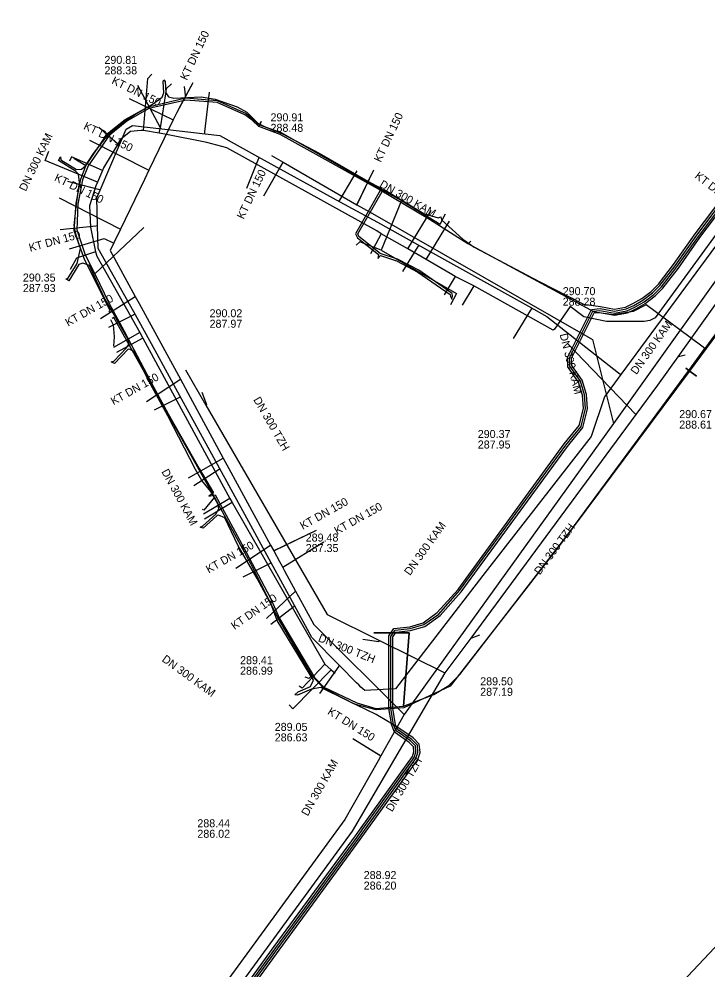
# Model space of a CAD drawing. Extents: x -598233 to -596890, y -1157848 to -1156431.
# Drawn here: x -598026.1 to -597957.3, y -1156575.1 to -1156480.1 of the extents above; entities that cross this region are included whole.
import ezdxf

# ---------------------------------------------------------------- set-up
doc = ezdxf.new("R2010")
doc.units = 0
for name, color, linetype in [('Vrstva 1', 7, 'Continuous'), ('Vrstva 13', 7, 'Continuous'), ('Vrstva 19', 7, 'Continuous'), ('Vrstva 4', 7, 'Continuous'), ('Vrstva 42', 7, 'Continuous'), ('Vrstva 5', 7, 'Continuous'), ('Vrstva 55', 7, 'Continuous'), ('Vrstva 58', 7, 'Continuous'), ('Vrstva 8', 7, 'Continuous')]:
    doc.layers.add(name, color=color, linetype=linetype)

msp = doc.modelspace()

# ---------------------------------------------------------------- linework, layer by layer
at = {"layer": 'Vrstva 1'}
for p, q in [((-597971.31, -1156512.56), (-597964.449, -1156519.685)), ((-597983.55, -1156545.54), (-597992.82, -1156561.37)), ((-597992.82, -1156561.37), (-598024.33, -1156604.4))]:
    msp.add_line(p, q, dxfattribs=at)
for points in [[(-597941.6, -1156487.78), (-597960.257, -1156513.917), (-597962.29, -1156516.76)], [(-597959.53, -1156513.77), (-597960.18, -1156513.94), (-597960.257, -1156513.917)], [(-598009.5, -1156515.24), (-598007.458, -1156518.762), (-597995.33, -1156539.7)], [(-597962.29, -1156516.76), (-597964.449, -1156519.685), (-597980.968, -1156542.046), (-597983.55, -1156545.54)], [(-598007.86, -1156517.47), (-598007.39, -1156518.69), (-598007.458, -1156518.762)], [(-597995.33, -1156539.7), (-597990.088, -1156542.299), (-597983.55, -1156545.54)], [(-597980.07, -1156541.77), (-597980.9, -1156542.07), (-597980.968, -1156542.046)], [(-597991.77, -1156542.17), (-597990.17, -1156542.4), (-597990.088, -1156542.299)]]:
    msp.add_lwpolyline(points, dxfattribs=at)
at = {"layer": 'Vrstva 13'}
for p, q in [((-598012.04, -1156490.97), (-598014.27, -1156486.8)), ((-598007.55, -1156491.44), (-598007.1, -1156487.45)), ((-598016.28, -1156492.63), (-598018.16, -1156490.99)), ((-598011.96, -1156491.12), (-598012.04, -1156490.97)), ((-598007.57, -1156491.6), (-598007.55, -1156491.44)), ((-598016.11, -1156492.77), (-598016.28, -1156492.63)), ((-598002.2, -1156494.11), (-598003.39, -1156497.09)), ((-598002.14, -1156493.96), (-598002.2, -1156494.11)), ((-597994.05, -1156498.26), (-597992.32, -1156495.34)), ((-598018.18, -1156497.2), (-598021.25, -1156496.4)), ((-598018.03, -1156497.24), (-598018.18, -1156497.2)), ((-597994.11, -1156498.37), (-597994.05, -1156498.26)), ((-598018.45, -1156500.85), (-598022.04, -1156501.23)), ((-598018.29, -1156500.83), (-598018.45, -1156500.85)), ((-597986.24, -1156502.88), (-597987.79, -1156505.39)), ((-597986.17, -1156502.76), (-597986.24, -1156502.88)), ((-597974.97, -1156509.26), (-597976.73, -1156512.11)), ((-597974.86, -1156509.08), (-597974.97, -1156509.26)), ((-598014.67, -1156509.72), (-598017.18, -1156510.98)), ((-598014.56, -1156509.67), (-598014.67, -1156509.72)), ((-597966.18, -1156515.512), (-597965.953, -1156515.685)), ((-598010.1, -1156517.98), (-598012.62, -1156519.27)), ((-598010, -1156517.93), (-598010.1, -1156517.98)), ((-598006.13, -1156525.19), (-598008.66, -1156526.83)), ((-598006.05, -1156525.14), (-598006.13, -1156525.19)), ((-598001.03, -1156534.6), (-598003.76, -1156535.97)), ((-598000.91, -1156534.54), (-598001.03, -1156534.6)), ((-597998.61, -1156538.88), (-598000.97, -1156540.68)), ((-597998.56, -1156538.84), (-597998.61, -1156538.88)), ((-597994.12, -1156544.77), (-597994.17, -1156544.85)), ((-597994.17, -1156544.85), (-597996.1, -1156547.61))]:
    msp.add_line(p, q, dxfattribs=at)
for points in [[(-597915.94, -1156452.91), (-597916.71, -1156453.53), (-597925.78, -1156461.46), (-597932.009, -1156469.793), (-597935.7, -1156474.74), (-597943.733, -1156485.638), (-597946.33, -1156489.16), (-597953.29, -1156498.566), (-597953.74, -1156499.18), (-597956.94, -1156503.5), (-597965.953, -1156515.685)], [(-597992.39, -1156546.53), (-597994.078, -1156544.786), (-597996.84, -1156542), (-597998.601, -1156538.788), (-598000.919, -1156534.528), (-598003.96, -1156528.97), (-598006.093, -1156525.055), (-598010.051, -1156517.836), (-598012.53, -1156513.3), (-598014.664, -1156509.433), (-598018.22, -1156503.11), (-598018.289, -1156500.804), (-598018.37, -1156498.04), (-598018.036, -1156497.256), (-598016.095, -1156492.723), (-598015.42, -1156491.16), (-598014.79, -1156490.78), (-598011.848, -1156491.118), (-598007.536, -1156491.627), (-598006.07, -1156491.8), (-598002.283, -1156493.886), (-597994.043, -1156498.425), (-597990.3, -1156500.47), (-597986.273, -1156502.706), (-597975.199, -1156508.86), (-597973.34, -1156509.89), (-597966.18, -1156515.512)], [(-597965.953, -1156515.685), (-597967.58, -1156517.93), (-597968.92, -1156521.9), (-597979.74, -1156535.78), (-597988.5, -1156547.12), (-597991.57, -1156547.31), (-597991.94, -1156546.95)], [(-597991.94, -1156546.95), (-597992.16, -1156546.74), (-597992.39, -1156546.53)]]:
    msp.add_lwpolyline(points, dxfattribs=at)
at = {"layer": 'Vrstva 19'}
for points in [[(-598013.68, -1156491.31), (-598013.255, -1156486.086), (-598012.864, -1156485.654)], [(-598012.13, -1156491.558), (-598011.956, -1156490.829), (-598011.466, -1156487.618), (-598011.392, -1156487.101), (-598010.876, -1156486.634)], [(-597947.352, -1156489.219), (-597962.525, -1156510.032), (-597963.055, -1156510.283), (-597963.619, -1156510.378), (-597967.377, -1156510.384), (-597969.652, -1156509.934), (-597971.034, -1156508.886), (-597972.588, -1156511.176), (-597972.723, -1156511.256), (-597980.665, -1156506.82), (-597982.511, -1156505.9), (-597983.021, -1156505.604), (-597985.405, -1156504.202), (-597987.246, -1156503.119), (-597989.925, -1156501.622), (-597990.355, -1156501.328), (-598005.345, -1156493.018), (-598007.36, -1156492.485), (-598011.546, -1156491.65), (-598012.13, -1156491.558), (-598013.68, -1156491.31), (-598013.919, -1156491.299), (-598014.997, -1156491.393), (-598015.952, -1156492.146), (-598017.676, -1156495.044), (-598017.778, -1156495.285), (-598018.283, -1156496.463), (-598018.448, -1156496.833), (-598019.097, -1156498.818), (-598019.002, -1156500.953), (-598018.483, -1156503.429), (-598018.359, -1156503.847), (-598014.052, -1156511.493), (-598013.745, -1156512.053), (-598005.058, -1156528.09), (-598004.81, -1156528.503), (-597995.561, -1156544.658), (-597994.935, -1156545.213), (-597994.521, -1156545.572)], [(-598018.283, -1156496.463), (-598023.531, -1156494.292), (-598023.16, -1156493.355)], [(-598017.778, -1156495.285), (-598020.882, -1156493.916), (-598021.085, -1156494.361)], [(-597987.246, -1156503.119), (-597984.933, -1156499.284)], [(-597985.405, -1156504.202), (-597983.075, -1156500.359)], [(-597989.925, -1156501.622), (-597990.972, -1156503.613)], [(-598018.483, -1156503.429), (-598020.39, -1156504.05), (-598021.011, -1156505.199)], [(-597982.511, -1156505.9), (-597983.63, -1156507.718)], [(-597980.665, -1156506.82), (-597981.825, -1156508.764)], [(-598014.052, -1156511.493), (-598016.706, -1156512.988)], [(-598013.745, -1156512.053), (-598016.377, -1156513.478)], [(-598005.058, -1156528.09), (-598007.704, -1156529.676)], [(-598004.81, -1156528.503), (-598007.579, -1156530.162)], [(-597995.561, -1156544.658), (-597997.822, -1156547.057), (-597998.115, -1156546.859)], [(-597994.935, -1156545.213), (-597998.76, -1156549.124), (-597999.121, -1156548.72)]]:
    msp.add_lwpolyline(points, dxfattribs=at)
at = {"layer": 'Vrstva 42'}
for points in [[(-598014.047, -1156592.467), (-598000.137, -1156573.247), (-597992.007, -1156562.186), (-597991.426, -1156561.374), (-597986.26, -1156554.178), (-597986.036, -1156553.506), (-597986.11, -1156552.658), (-597986.715, -1156552.03), (-597988.138, -1156551.048), (-597988.426, -1156550.881), (-597988.69, -1156550.727), (-597988.903, -1156550.603), (-597989.184, -1156550.44), (-597990.43, -1156549.71), (-597993.32, -1156548.31), (-597995.97, -1156547.01), (-597996.895, -1156547.159), (-597998.283, -1156547.75), (-597998.57, -1156547.72), (-597998.213, -1156547.415), (-597997.005, -1156546.901), (-597996.69, -1156546.27), (-597997.11, -1156545.57), (-598000.32, -1156540.31), (-598000.91, -1156538.68), (-598002.31, -1156536.1), (-598004.22, -1156532.83), (-598005.55, -1156530.02), (-598006.18, -1156529.75), (-598006.332, -1156529.793), (-598007.711, -1156531.07), (-598008.01, -1156530.97), (-598007.789, -1156530.87), (-598006.468, -1156529.647), (-598006.16, -1156529.13), (-598006.25, -1156528.58), (-598006.96, -1156527.4), (-598007.85, -1156526.29), (-598008.48, -1156525.19), (-598011.25, -1156519.83), (-598013.2, -1156516.31), (-598014.61, -1156513.43), (-598015.03, -1156513.18), (-598015.238, -1156513.169), (-598016.606, -1156514.589), (-598016.94, -1156514.42), (-598016.674, -1156514.371), (-598015.382, -1156513.031), (-598015.14, -1156512.62), (-598015.23, -1156512.21), (-598017.67, -1156507.94), (-598019.09, -1156504.8), (-598019.75, -1156504.55), (-598020.155, -1156504.693), (-598021.167, -1156506.33), (-598021.45, -1156506.13), (-598021.253, -1156506.09), (-598020.325, -1156504.587), (-598019.98, -1156503.08), (-598020.44, -1156501.76), (-598020.64, -1156500.8), (-598020.42, -1156498.92), (-598020.1, -1156496.51), (-598020.19, -1156495.65), (-598020.493, -1156495.365), (-598022.207, -1156494.305), (-598022, -1156493.94), (-598021.973, -1156494.215), (-598020.387, -1156495.195), (-598019.88, -1156495.17), (-598019.5, -1156494.82), (-598018.68, -1156493.59), (-598017.3, -1156491.79), (-598016.07, -1156490.73), (-598014.45, -1156489.62), (-598012.78, -1156488.66), (-598011.83, -1156487.96), (-598011.67, -1156487.526), (-598011.739, -1156486.397), (-598011.65, -1156486.22), (-598011.538, -1156486.407), (-598011.47, -1156487.514), (-598011.2, -1156487.94), (-598010.66, -1156488.06), (-598007.91, -1156487.92), (-598006.52, -1156488.16), (-598004.33, -1156488.93), (-598003.35, -1156489.46), (-598002.24, -1156490.55), (-598001.45, -1156490.95), (-597999.8, -1156491.62), (-597996.12, -1156493.55), (-597991.25, -1156496.37)], [(-598014.533, -1156592.113), (-598000.623, -1156572.893), (-597992.493, -1156561.834), (-597991.914, -1156561.025), (-597986.8, -1156553.902), (-597986.644, -1156553.434), (-597986.69, -1156552.922), (-597987.105, -1156552.49), (-597988.582, -1156551.472), (-597988.889, -1156550.685), (-597988.903, -1156550.603), (-597989.16, -1156549.086), (-597989.16, -1156541.817), (-597988.641, -1156541.081), (-597987.069, -1156540.913), (-597985.728, -1156540.527), (-597984.305, -1156539.51), (-597982.236, -1156537.184), (-597971.608, -1156522.638), (-597970.113, -1156520.798), (-597969.682, -1156519.082), (-597969.778, -1156517.757), (-597970.172, -1156516.448), (-597971.238, -1156514.916), (-597971.272, -1156513.986), (-597968.888, -1156509.198), (-597968.033, -1156509.101), (-597966.58, -1156509.349), (-597965.42, -1156509.144), (-597964.646, -1156508.781), (-597963.735, -1156508.266), (-597962.786, -1156507.535), (-597962.035, -1156506.784), (-597960.51, -1156504.811), (-597958.361, -1156501.761), (-597954.61, -1156496.8)], [(-598014.371, -1156592.231), (-598000.461, -1156573.011), (-597992.331, -1156561.951), (-597991.751, -1156561.142), (-597986.62, -1156553.994), (-597986.441, -1156553.458), (-597986.497, -1156552.834), (-597986.975, -1156552.337), (-597988.434, -1156551.331), (-597988.69, -1156550.73), (-597988.69, -1156550.727), (-597988.96, -1156549.07), (-597988.96, -1156541.88), (-597988.53, -1156541.27), (-597987.03, -1156541.11), (-597985.64, -1156540.71), (-597984.17, -1156539.66), (-597982.08, -1156537.31), (-597971.45, -1156522.76), (-597969.93, -1156520.89), (-597969.48, -1156519.1), (-597969.58, -1156517.72), (-597969.99, -1156516.36), (-597971.04, -1156514.85), (-597971.07, -1156514.03), (-597968.75, -1156509.37), (-597968.067, -1156509.299), (-597966.58, -1156509.551), (-597965.36, -1156509.336), (-597964.554, -1156508.959), (-597963.625, -1156508.434), (-597962.654, -1156507.685), (-597961.885, -1156506.916), (-597960.35, -1156504.929), (-597958.199, -1156501.879), (-597954.45, -1156496.92)], [(-598014.209, -1156592.349), (-598000.299, -1156573.129), (-597992.169, -1156562.069), (-597991.589, -1156561.258), (-597986.44, -1156554.086), (-597986.239, -1156553.482), (-597986.303, -1156552.746), (-597986.845, -1156552.183), (-597988.286, -1156551.189), (-597988.426, -1156550.881), (-597988.501, -1156550.715), (-597988.76, -1156549.054), (-597988.76, -1156541.943), (-597988.419, -1156541.459), (-597986.991, -1156541.307), (-597985.552, -1156540.893), (-597984.035, -1156539.81), (-597981.924, -1156537.436), (-597971.292, -1156522.882), (-597969.747, -1156520.982), (-597969.278, -1156519.118), (-597969.382, -1156517.683), (-597969.808, -1156516.272), (-597970.842, -1156514.784), (-597970.868, -1156514.074), (-597968.612, -1156509.542), (-597968.1, -1156509.496), (-597966.579, -1156509.754), (-597965.299, -1156509.528), (-597964.462, -1156509.137), (-597963.514, -1156508.601), (-597962.522, -1156507.836), (-597961.735, -1156507.048), (-597960.189, -1156505.048), (-597958.037, -1156501.997), (-597954.29, -1156497.041)], [(-597991.25, -1156496.37), (-597990.45, -1156496.78), (-597989.879, -1156497.074), (-597992.493, -1156501.626), (-597992.3, -1156502.024), (-597990.181, -1156503.701), (-597990.24, -1156504.11), (-597990.003, -1156503.795), (-597988.379, -1156504.342), (-597986.252, -1156505.446), (-597983.004, -1156507.706), (-597982.982, -1156507.888), (-597982.85, -1156508.15), (-597982.783, -1156507.872), (-597982.816, -1156507.594), (-597986.148, -1156505.274), (-597988.301, -1156504.158), (-597990.013, -1156503.58), (-597992.14, -1156501.896), (-597992.267, -1156501.634), (-597989.704, -1156497.171), (-597985.64, -1156499.59), (-597984.23, -1156500.03), (-597983.94, -1156499.93), (-597983.89, -1156500.23), (-597981.75, -1156502.16), (-597981.09, -1156502.64), (-597980.63, -1156502.95), (-597974.11, -1156506.38), (-597969.7, -1156508.66), (-597967.999, -1156508.904), (-597966.581, -1156509.146), (-597965.481, -1156508.952), (-597964.738, -1156508.603), (-597963.846, -1156508.099), (-597962.918, -1156507.384), (-597962.185, -1156506.652), (-597960.671, -1156504.692), (-597958.523, -1156501.643), (-597954.77, -1156496.679)], [(-597955.52, -1156571.89), (-597961.91, -1156578.68)]]:
    msp.add_lwpolyline(points, dxfattribs=at)
at = {"layer": 'Vrstva 5'}
for p, q in [((-598008.76, -1156486.52), (-598010.37, -1156489.51)), ((-598008.76, -1156486.52), (-598010.17, -1156489.1)), ((-598015.11, -1156488.11), (-598010.71, -1156490.23)), ((-598015.11, -1156488.11), (-598010.717, -1156490.228)), ((-598019.1, -1156492.25), (-598013.17, -1156495.27)), ((-598019.1, -1156492.25), (-598013.155, -1156495.276)), ((-598001.65, -1156497.82), (-597999.736, -1156494.476)), ((-598001.65, -1156497.82), (-597999.74, -1156494.48)), ((-597990.69, -1156495.25), (-597992.34, -1156498.71)), ((-597990.69, -1156495.25), (-597992.34, -1156498.712)), ((-598022.11, -1156498.02), (-598016, -1156501.16)), ((-598022.11, -1156498.02), (-598015.998, -1156501.164)), ((-598021.08, -1156503.14), (-598017.62, -1156502.1)), ((-598017.62, -1156502.1), (-598016.67, -1156502.55)), ((-598017.98, -1156510.08), (-598014.512, -1156507.887)), ((-598017.98, -1156510.08), (-598014.51, -1156507.89)), ((-597968.77, -1156512.21), (-597966.67, -1156520.61)), ((-598013.39, -1156518.4), (-598010, -1156516.17)), ((-598013.39, -1156518.4), (-598010.001, -1156516.173)), ((-597966.67, -1156520.61), (-597987.616, -1156549.707)), ((-598009.18, -1156526.04), (-598005.71, -1156524.057)), ((-598009.18, -1156526.04), (-598005.71, -1156524.06)), ((-597996.41, -1156531.3), (-598000.655, -1156533.342)), ((-597996.41, -1156531.3), (-598000.63, -1156533.33)), ((-597995.64, -1156532.45), (-597999.75, -1156535.01)), ((-597995.64, -1156532.45), (-597999.748, -1156535.01)), ((-598004.45, -1156535.07), (-598000.96, -1156532.73)), ((-598004.45, -1156535.07), (-598000.98, -1156532.746)), ((-598001.39, -1156540.11), (-597998.46, -1156537.34)), ((-598001.39, -1156540.11), (-597998.473, -1156537.351)), ((-597996.65, -1156540.7), (-597987.616, -1156549.707)), ((-597992.74, -1156552.09), (-597990, -1156553.81)), ((-597992.74, -1156552.09), (-597989.958, -1156553.834)), ((-597993.57, -1156560.2), (-598024.05, -1156601.97))]:
    msp.add_line(p, q, dxfattribs=at)
for points in [[(-598010.37, -1156489.51), (-598010.717, -1156490.228), (-598011.645, -1156492.15), (-598013.155, -1156495.276), (-598013.593, -1156496.184), (-598015.998, -1156501.164), (-598016.629, -1156502.47), (-598016.669, -1156502.553), (-598016.785, -1156502.794), (-598017.02, -1156503.28)], [(-598000.9, -1156493.81), (-597999.736, -1156494.476), (-597998.057, -1156495.438), (-597992.34, -1156498.712), (-597991.037, -1156499.458), (-597968.77, -1156512.21)], [(-597948.78, -1156495.54), (-597952.811, -1156501.189), (-597953.234, -1156501.782), (-597966.67, -1156520.61)], [(-598021.08, -1156503.14), (-598017.615, -1156502.098), (-598016.669, -1156502.553)], [(-598017.02, -1156503.28), (-598014.512, -1156507.887), (-598014.125, -1156508.598), (-598010.001, -1156516.173), (-598009.024, -1156517.97), (-598005.71, -1156524.057), (-598005.151, -1156525.084), (-598000.98, -1156532.746), (-598000.655, -1156533.342), (-598000.088, -1156534.385), (-597999.829, -1156534.859), (-597999.748, -1156535.01), (-597999.581, -1156535.316), (-597998.473, -1156537.351), (-597998.185, -1156537.881), (-597996.65, -1156540.7)], [(-597987.616, -1156549.707), (-597989.958, -1156553.834), (-597990.232, -1156554.316), (-597993.57, -1156560.2)]]:
    msp.add_lwpolyline(points, dxfattribs=at)
at = {"layer": 'Vrstva 55'}
for points in [[(-597958.39, -1156515.875), (-597959.157, -1156515.286), (-597957.535, -1156513.085), (-597957.85, -1156512.85), (-597963.42, -1156508.73), (-597964.71, -1156509.38), (-597966.67, -1156509.72), (-597968.58, -1156509.47), (-597981.228, -1156502.624), (-597980.94, -1156502.37), (-597981.237, -1156502.621), (-597985.09, -1156500.21), (-597990.18, -1156497.15), (-598000.01, -1156491.68), (-598002.14, -1156490.89), (-598001.93, -1156490.38), (-598002.15, -1156490.884), (-598002.82, -1156490.265), (-598003.56, -1156489.72), (-598006.31, -1156488.51), (-598009.45, -1156488.27), (-598013.17, -1156489.08), (-598015.37, -1156490.36), (-598017.11, -1156491.8), (-598019.23, -1156494.82), (-598019.78, -1156496.24), (-598020.26, -1156498.66), (-598020.37, -1156501.23), (-598019.53, -1156503.73), (-598018.55, -1156505.62), (-598014.34, -1156501.63), (-598013.67, -1156500.99), (-598014.34, -1156501.63), (-598018.55, -1156505.62), (-598017.17, -1156508.52), (-598015.63, -1156511.37), (-598012.68, -1156516.92), (-598011.22, -1156519.64), (-598008.12, -1156525.09), (-598006.683, -1156527.518), (-598007.17, -1156527.85), (-598006.535, -1156527.735), (-598003.42, -1156533.47), (-598001.01, -1156538.01), (-598000.1, -1156540.1), (-597996.58, -1156546), (-597995.64, -1156546.96), (-597992.36, -1156548.52), (-597990.45, -1156549.1), (-597987.69, -1156548.846), (-597987.13, -1156541.52), (-597990.67, -1156541.53), (-597987.13, -1156541.52), (-597987.69, -1156548.846), (-597987.25, -1156548.682), (-597984.65, -1156547.71), (-597983.15, -1156546.8), (-597982.05, -1156545.69), (-597971.697, -1156532.274), (-597971.443, -1156531.945), (-597971.66, -1156531.75), (-597971.441, -1156531.942), (-597971.15, -1156531.548), (-597963.255, -1156520.847), (-597959.161, -1156515.298), (-597959.45, -1156515.07), (-597959.161, -1156515.298), (-597958.39, -1156515.875)], [(-597947.103, -1156498.819), (-597957.535, -1156513.085), (-597958.891, -1156514.925), (-597959.157, -1156515.286), (-597958.39, -1156515.875)]]:
    msp.add_lwpolyline(points, dxfattribs=at)
at = {"layer": 'Vrstva 58'}
for p, q in [((-598009.47, -1156488.04), (-598009.594, -1156486.899)), ((-598013.23, -1156488.92), (-598009.47, -1156488.04)), ((-598009.47, -1156488.04), (-598006.34, -1156488.31)), ((-598006.34, -1156488.31), (-598003.44, -1156489.58)), ((-598015.54, -1156490.19), (-598013.23, -1156488.92)), ((-598003.44, -1156489.58), (-598002.08, -1156490.72)), ((-598017.3, -1156491.61), (-598015.54, -1156490.19)), ((-598002.08, -1156490.72), (-597999.93, -1156491.51)), ((-597999.93, -1156491.51), (-597993.44, -1156495.18)), ((-598019.47, -1156494.83), (-598017.3, -1156491.61)), ((-598019.47, -1156494.83), (-598020.66, -1156494.1)), ((-598019.96, -1156496.17), (-598019.47, -1156494.83)), ((-597993.44, -1156495.18), (-597987.89, -1156498.31)), ((-598020.44, -1156498.57), (-598019.96, -1156496.17)), ((-598020.61, -1156501.34), (-598020.44, -1156498.57)), ((-597987.89, -1156498.31), (-597989.92, -1156503.25)), ((-597987.89, -1156498.31), (-597984.03, -1156500.66)), ((-597946.59, -1156498.4), (-597959.1, -1156515.38)), ((-597984.03, -1156500.66), (-597983.48, -1156499.63)), ((-598019.56, -1156504.25), (-598020.61, -1156501.34)), ((-597992.06, -1156502.42), (-597992.42, -1156502.77)), ((-597989.92, -1156503.25), (-597992.06, -1156502.42)), ((-597989.92, -1156503.25), (-597982.37, -1156507.6)), ((-598017.03, -1156509.31), (-598019.56, -1156504.25)), ((-597982.37, -1156507.6), (-597982.99, -1156508.73)), ((-598017.16, -1156509.38), (-598017.03, -1156509.31)), ((-598016.99, -1156510.21), (-598016.73, -1156510.73)), ((-598016.66, -1156510.01), (-598016.83, -1156510.09)), ((-598006.58, -1156527.95), (-598016.66, -1156510.01)), ((-598016.73, -1156510.73), (-598016.64, -1156511.93)), ((-598016.64, -1156511.93), (-598016.7, -1156512.85)), ((-597959.1, -1156515.38), (-597972.08, -1156532.81)), ((-598006.58, -1156527.95), (-598007.65, -1156529.27)), ((-598002.97, -1156534.62), (-598006.58, -1156527.95)), ((-598007.65, -1156529.27), (-598007.8, -1156529.2)), ((-597972.08, -1156532.81), (-597983.01, -1156546.86)), ((-598000.2, -1156540.14), (-598002.97, -1156534.62)), ((-597996.85, -1156545.79), (-598000.2, -1156540.14)), ((-597997.17, -1156546.11), (-597997.536, -1156545.97)), ((-597996.85, -1156545.79), (-597997.17, -1156546.11)), ((-597995.69, -1156547.07), (-597996.85, -1156545.79)), ((-597992.58, -1156548.66), (-597995.69, -1156547.07)), ((-597983.01, -1156546.86), (-597987.67, -1156549.03)), ((-597990.43, -1156549.23), (-597992.58, -1156548.66)), ((-597987.67, -1156549.03), (-597990.43, -1156549.23))]:
    msp.add_line(p, q, dxfattribs=at)

# ---------------------------------------------------------------- texts
at = {"layer": 'Vrstva 4'}
for s, p in [('290.02', (-598007.083, -1156509.969)), ('287.97', (-598007.083, -1156511.019)), ('290.67', (-597960.108, -1156520.054)), ('288.61', (-597960.108, -1156521.104)), ('289.48', (-597997.468, -1156532.399)), ('287.35', (-597997.468, -1156533.449)), ('289.50', (-597980.015, -1156546.775)), ('287.19', (-597980.015, -1156547.825)), ('288.92', (-597991.666, -1156566.149)), ('286.20', (-597991.666, -1156567.199))]:
    msp.add_text(s, height=0.8, dxfattribs=at).set_placement(p)
for rotation, p in [(300.08126, (-598002.735, -1156518.217)), (53.54644, (-597974.052, -1156535.796)), (338.09588, (-597996.285, -1156542.345)), (59.64689, (-597988.822, -1156559.486))]:
    msp.add_text('DN 300 TZH', height=0.8, rotation=rotation, dxfattribs=at).set_placement(p)
at = {"layer": 'Vrstva 8'}
for s, rotation, p in [('KT DN 150', 64.57273, (-598009.35, -1156486.338)), ('KT DN 150', 333.79737, (-598016.946, -1156486.574)), ('KT DN 150', 64.57273, (-597989.968, -1156494.532)), ('KT DN 150', 333.79737, (-598019.756, -1156491.115)), ('DN 300 KAM', 64.22253, (-598025.462, -1156497.436)), ('KT DN 150', 64.57273, (-598003.677, -1156500.225)), ('KT DN 150', 321.92941, (-597958.624, -1156495.971)), ('KT DN 150', 333.79737, (-598022.682, -1156496.281)), ('DN 300 KAM', 330.20138, (-597990.157, -1156496.896)), ('KT DN 150', 15.19619, (-598025.027, -1156503.424)), ('KT DN 150', 29.31641, (-598021.236, -1156510.912)), ('DN 300 KAM', 54.48827, (-597964.393, -1156515.763)), ('DN 300 KAM', 284.03624, (-597972.076, -1156511.685)), ('KT DN 150', 29.31641, (-598016.69, -1156518.78)), ('DN 300 KAM', 298.56216, (-598011.924, -1156525.407)), ('KT DN 150', 29.31641, (-597997.757, -1156531.24)), ('KT DN 150', 29.31641, (-597994.329, -1156531.731)), ('DN 300 KAM', 54.25082, (-597987.041, -1156535.854)), ('KT DN 150', 29.31641, (-598007.173, -1156535.594)), ('KT DN 150', 34.88561, (-598004.59, -1156541.252)), ('DN 300 KAM', 324, (-598011.917, -1156544.317)), ('KT DN 150', 328.00996, (-597995.354, -1156549.605)), ('DN 300 KAM', 60.42898, (-597997.267, -1156559.91))]:
    msp.add_text(s, height=0.8, rotation=rotation, dxfattribs=at).set_placement(p)
for s, p in [('290.81', (-598017.6, -1156484.631)), ('288.38', (-598017.6, -1156485.681)), ('290.91', (-598000.987, -1156490.376)), ('288.48', (-598000.987, -1156491.426)), ('290.35', (-598025.755, -1156506.399)), ('287.93', (-598025.755, -1156507.449)), ('290.70', (-597971.763, -1156507.76)), ('288.28', (-597971.763, -1156508.81)), ('290.37', (-597980.258, -1156522.045)), ('287.95', (-597980.258, -1156523.095)), ('289.41', (-598004.033, -1156544.663)), ('286.99', (-598004.033, -1156545.713)), ('289.05', (-598000.565, -1156551.331)), ('286.63', (-598000.565, -1156552.381)), ('288.44', (-598008.304, -1156560.969)), ('286.02', (-598008.304, -1156562.019))]:
    msp.add_text(s, height=0.8, dxfattribs=at).set_placement(p)

doc.saveas('drawing.dxf')
